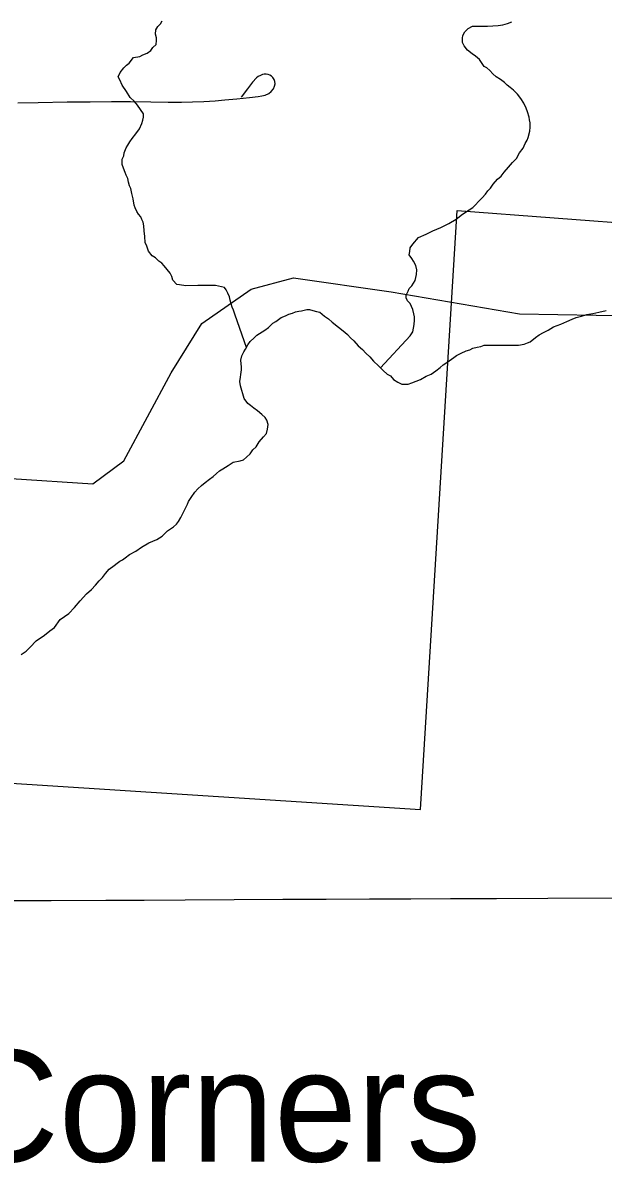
# Model space of a CAD drawing. Extents: x -11.4 to 84.1, y 11.1 to 59.
# Drawn here: x 28.973 to 29.384, y 45.788 to 46.596 of the extents above; entities that cross this region are included whole.
import ezdxf

# ---------------------------------------------------------------- set-up
doc = ezdxf.new("R2010")
doc.units = 0
for name, color, linetype in [('GM_X_Corporation', 7, 'Continuous'), ('GM_X_County_Road', 7, 'Continuous'), ('GM_X_Major_River', 7, 'Continuous'), ('GM_X_Minor_River', 7, 'Continuous'), ('GM_X_Rail_Line', 7, 'Continuous'), ('GM_X_Township_Road', 7, 'Continuous'), ('GM_X_Unincorporated_Text', 7, 'Continuous')]:
    doc.layers.add(name, color=color, linetype=linetype)

msp = doc.modelspace()

# ---------------------------------------------------------------- linework, layer by layer
at = {"layer": 'GM_X_Corporation'}
msp.add_lwpolyline([(28.25971, 46.6087), (28.38036, 46.45198), (28.75842, 46.42895), (28.73636, 46.07221), (29.25462, 46.0387), (29.28069, 46.4633), (29.48694, 46.4478)], dxfattribs=at)
at = {"layer": 'GM_X_County_Road'}
msp.add_lwpolyline([(28.95842, 45.97421), (28.9926, 45.97437), (29.03139, 45.97456), (29.05864, 45.97461), (29.08773, 45.97485), (29.12237, 45.975), (29.157, 45.97513), (29.18771, 45.97525), (29.2183, 45.97536), (29.24763, 45.97548), (29.27591, 45.97559), (29.30847, 45.97571), (29.34495, 45.97582), (29.39482, 45.97606)], dxfattribs=at)
at = {"layer": 'GM_X_Major_River'}
for points in [[(28.99165, 46.16543), (28.99503, 46.16777), (28.99911, 46.17354), (29.00512, 46.17782), (29.00923, 46.18207), (29.01333, 46.1867), (29.0178, 46.19172), (29.02117, 46.19482), (29.02415, 46.19791), (29.02676, 46.20099), (29.029, 46.20331), (29.03124, 46.20601), (29.03384, 46.2091), (29.03722, 46.21181), (29.03947, 46.21337), (29.04134, 46.21492), (29.04323, 46.21571), (29.0451, 46.21727), (29.0481, 46.2196), (29.05262, 46.22195), (29.05675, 46.22468), (29.06201, 46.22781), (29.06767, 46.23019), (29.07143, 46.23253), (29.07517, 46.23639), (29.0793, 46.23912), (29.08154, 46.24106), (29.08303, 46.24299), (29.0845, 46.24567), (29.08561, 46.24759), (29.08928, 46.25526), (29.09001, 46.25717), (29.09186, 46.25986), (29.09446, 46.26371), (29.0967, 46.26603), (29.09932, 46.26835), (29.10194, 46.27068), (29.10494, 46.27301), (29.10756, 46.27495), (29.10981, 46.27689), (29.11206, 46.27883), (29.11431, 46.28039), (29.11619, 46.28156), (29.11807, 46.28273), (29.12183, 46.28507), (29.12675, 46.28592), (29.12901, 46.28671), (29.13126, 46.28865), (29.13388, 46.29098), (29.13573, 46.29367), (29.13797, 46.29599), (29.1402, 46.29945), (29.14318, 46.30292), (29.14542, 46.30524), (29.14612, 46.30829), (29.14645, 46.31172), (29.14564, 46.31475), (29.14447, 46.31663), (29.14215, 46.31887), (29.13907, 46.32148), (29.13638, 46.32334), (29.13407, 46.3252), (29.13214, 46.32669), (29.12943, 46.33007), (29.127, 46.33916), (29.12656, 46.34219), (29.12689, 46.34524), (29.12724, 46.34715), (29.12756, 46.35057), (29.12753, 46.35247), (29.12749, 46.35476), (29.12707, 46.35741), (29.12778, 46.36046), (29.12925, 46.36315), (29.13036, 46.36507), (29.13221, 46.36814), (29.13369, 46.37045), (29.13668, 46.37316), (29.13855, 46.37509), (29.14043, 46.37626), (29.14231, 46.37743), (29.14418, 46.37861), (29.14681, 46.38055), (29.1498, 46.38364), (29.15206, 46.38482), (29.15581, 46.38754), (29.15883, 46.38873), (29.16109, 46.38991), (29.16373, 46.39072), (29.166, 46.39151), (29.16827, 46.39193), (29.17016, 46.39234), (29.17206, 46.39275), (29.17395, 46.39317), (29.17585, 46.3932), (29.17814, 46.39247), (29.18081, 46.39176), (29.18309, 46.39142), (29.18656, 46.38843), (29.18925, 46.38657), (29.19195, 46.38434)], [(29.19195, 46.38434), (29.2008, 46.37726), (29.20273, 46.37539), (29.20505, 46.37314), (29.20736, 46.3709), (29.21046, 46.36753), (29.21354, 46.36492), (29.21586, 46.36229), (29.21857, 46.35968), (29.22128, 46.35668), (29.22475, 46.35331), (29.22822, 46.34995), (29.23093, 46.34733), (29.23322, 46.34623), (29.23555, 46.3436), (29.23862, 46.34175), (29.2413, 46.34028), (29.24586, 46.34035), (29.2485, 46.34116), (29.25152, 46.34235), (29.25454, 46.34354), (29.25868, 46.34588), (29.26207, 46.34746), (29.26545, 46.3498), (29.26845, 46.35213), (29.2707, 46.35407), (29.27257, 46.35524), (29.27483, 46.3568), (29.27821, 46.35914), (29.28008, 46.36069), (29.28347, 46.36226), (29.28686, 46.36384), (29.28951, 46.36465), (29.29177, 46.36582), (29.29479, 46.36663), (29.29744, 46.36706), (29.29971, 46.36786), (29.30389, 46.36792), (29.3073, 46.36798), (29.32402, 46.36788), (29.32818, 46.3687), (29.33045, 46.3695), (29.33233, 46.37029), (29.33608, 46.3734), (29.3387, 46.37534), (29.34172, 46.37691), (29.34511, 46.37849), (29.34887, 46.38083), (29.35415, 46.38282), (29.35829, 46.38479), (29.36207, 46.38638), (29.36508, 46.38756), (29.36887, 46.38839), (29.37265, 46.38959), (29.37681, 46.39042), (29.38098, 46.39125), (29.38627, 46.39248)], [(28.97143, 46.14875), (28.9748, 46.15109), (28.9778, 46.1538), (28.9819, 46.15843), (28.98791, 46.16233), (28.99165, 46.16543)]]:
    msp.add_lwpolyline(points, dxfattribs=at)
at = {"layer": 'GM_X_Minor_River'}
for points in [[(29.13115, 46.36622), (29.12312, 46.38929), (29.12192, 46.39269), (29.12112, 46.39496), (29.12033, 46.39723), (29.11952, 46.39988), (29.1191, 46.40215), (29.11792, 46.40479), (29.11674, 46.40706), (29.11557, 46.40894), (29.10909, 46.41035), (29.09656, 46.41014), (29.08821, 46.41001), (29.08364, 46.41069), (29.08173, 46.41104), (29.07902, 46.41404), (29.07822, 46.41669), (29.07704, 46.41895), (29.07277, 46.4242), (29.07122, 46.42608), (29.06892, 46.42756), (29.06661, 46.42981), (29.0643, 46.43129), (29.06158, 46.43467), (29.06039, 46.43807), (29.0592, 46.44071), (29.05913, 46.44489), (29.05868, 46.44907), (29.05825, 46.45249), (29.05782, 46.45514), (29.05703, 46.45703), (29.05624, 46.45892), (29.05469, 46.46079), (29.05352, 46.46267), (29.05233, 46.46532), (29.05154, 46.4672), (29.05071, 46.47175), (29.04988, 46.47554), (29.04907, 46.47895), (29.04828, 46.48084), (29.04747, 46.48349), (29.04705, 46.48614), (29.04587, 46.48841), (29.04508, 46.49029), (29.04389, 46.49331), (29.04308, 46.49597), (29.04302, 46.49977), (29.04412, 46.50206), (29.04447, 46.50435), (29.04593, 46.5078), (29.04703, 46.50972), (29.04851, 46.51202), (29.04999, 46.51433), (29.05259, 46.5178), (29.05519, 46.52126), (29.05703, 46.52509), (29.05775, 46.52739), (29.05809, 46.52967), (29.05805, 46.53196), (29.05377, 46.53797), (29.05183, 46.5406), (29.04874, 46.54359), (29.04601, 46.54773), (29.0429, 46.55224), (29.04132, 46.55602), (29.04014, 46.55828), (29.04161, 46.56135), (29.04422, 46.56443), (29.04608, 46.56636), (29.04796, 46.56791), (29.05093, 46.57177), (29.05547, 46.5726), (29.05773, 46.57378), (29.06075, 46.57497), (29.06338, 46.57692), (29.06486, 46.57884), (29.0671, 46.58116), (29.06744, 46.58382), (29.06741, 46.58573), (29.0666, 46.58838), (29.06693, 46.59142), (29.06841, 46.59373), (29.07028, 46.59566), (29.07138, 46.59796)], [(29.22615, 46.35196), (29.24718, 46.3746), (29.24904, 46.37729), (29.25009, 46.38263), (29.25041, 46.38568), (29.25038, 46.38796), (29.24996, 46.39023), (29.24915, 46.39326), (29.24718, 46.39741), (29.24525, 46.39928), (29.24445, 46.40155), (29.24442, 46.40345), (29.24589, 46.40614), (29.24662, 46.40805), (29.24849, 46.40998), (29.2496, 46.4119), (29.2507, 46.41382), (29.25177, 46.41802), (29.25209, 46.42145), (29.25128, 46.42448), (29.24971, 46.42749), (29.24854, 46.42938), (29.2466, 46.43201), (29.24694, 46.43429), (29.24728, 46.43696), (29.24913, 46.43965), (29.25323, 46.44428), (29.25851, 46.44665), (29.26341, 46.44901), (29.26906, 46.45139), (29.27472, 46.45414), (29.27998, 46.45727), (29.28448, 46.46077), (29.28898, 46.46388), (29.29162, 46.46545), (29.29348, 46.46738), (29.29572, 46.4697), (29.29833, 46.47241), (29.30057, 46.4751), (29.30243, 46.47742), (29.3043, 46.47935), (29.30615, 46.48204), (29.30913, 46.48551), (29.31175, 46.48784), (29.31398, 46.49053), (29.31697, 46.49401), (29.31994, 46.49748), (29.32256, 46.50018), (29.32477, 46.5044), (29.32737, 46.50749), (29.32883, 46.51093), (29.33032, 46.51324), (29.33104, 46.51515), (29.33211, 46.51973), (29.33244, 46.5224), (29.33239, 46.52544), (29.33197, 46.52772), (29.33156, 46.52961), (29.33036, 46.53339), (29.32955, 46.53604), (29.32798, 46.53944), (29.32564, 46.54282), (29.32331, 46.54583), (29.3206, 46.54882), (29.31829, 46.55069), (29.31599, 46.55217), (29.31406, 46.55404), (29.31136, 46.55628), (29.30829, 46.55813), (29.30597, 46.56037), (29.30366, 46.56261), (29.30173, 46.56448), (29.29981, 46.56559), (29.29787, 46.56822), (29.29631, 46.57048), (29.29362, 46.57272), (29.2913, 46.57458), (29.28784, 46.57718), (29.28551, 46.58019), (29.28434, 46.58245), (29.28429, 46.58549), (29.28463, 46.5874), (29.28611, 46.59009), (29.28835, 46.5924), (29.29136, 46.59397), (29.29478, 46.59403), (29.29858, 46.59409), (29.30199, 46.59415), (29.30579, 46.59421), (29.30958, 46.59465), (29.31299, 46.59509), (29.3164, 46.59591), (29.31941, 46.5971)]]:
    msp.add_lwpolyline(points, dxfattribs=at)
at = {"layer": 'GM_X_Rail_Line'}
msp.add_lwpolyline([(27.87133, 47.41026), (28.31469, 46.60998), (28.35442, 46.5561), (28.38709, 46.51724), (28.411, 46.50365), (28.46901, 46.49304), (28.59999, 46.44188), (28.7266, 46.38884), (28.90686, 46.29962), (28.96424, 46.27341), (29.02225, 46.26967), (29.04408, 46.28589), (29.07776, 46.34829), (29.09959, 46.38323), (29.13452, 46.40756), (29.16446, 46.41567), (29.23369, 46.40569), (29.32475, 46.39009), (29.40646, 46.38884)], dxfattribs=at)
at = {"layer": 'GM_X_Township_Road'}
msp.add_lwpolyline([(28.96909, 46.53969), (28.98336, 46.54007), (29.00399, 46.54036), (29.02025, 46.54046), (29.03543, 46.54075), (29.04896, 46.54066), (29.06327, 46.54036), (29.07563, 46.54016), (29.08506, 46.54026), (29.09285, 46.54046), (29.10103, 46.54075), (29.10901, 46.54114), (29.11582, 46.54182), (29.12436, 46.54261), (29.13334, 46.54344), (29.13947, 46.54421), (29.14204, 46.54459), (29.14451, 46.54525), (29.14692, 46.5464), (29.14867, 46.54788), (29.15026, 46.54963), (29.15102, 46.55149), (29.15146, 46.55319), (29.15135, 46.55483), (29.15081, 46.55631), (29.14993, 46.55767), (29.14884, 46.55866), (29.14769, 46.55937), (29.14654, 46.55986), (29.14522, 46.56014), (29.14374, 46.56003), (29.14249, 46.55976), (29.14101, 46.55921), (29.13953, 46.55849), (29.13816, 46.55751), (29.13536, 46.55434), (29.1319, 46.54967), (29.12749, 46.54371)], dxfattribs=at)

# ---------------------------------------------------------------- texts
at = {"layer": 'GM_X_Unincorporated_Text'}
msp.add_text('Briar Hill Corners', height=0.0789773, rotation=0.00001, dxfattribs=at).set_placement((28.49354, 45.78918))

doc.saveas('drawing.dxf')
